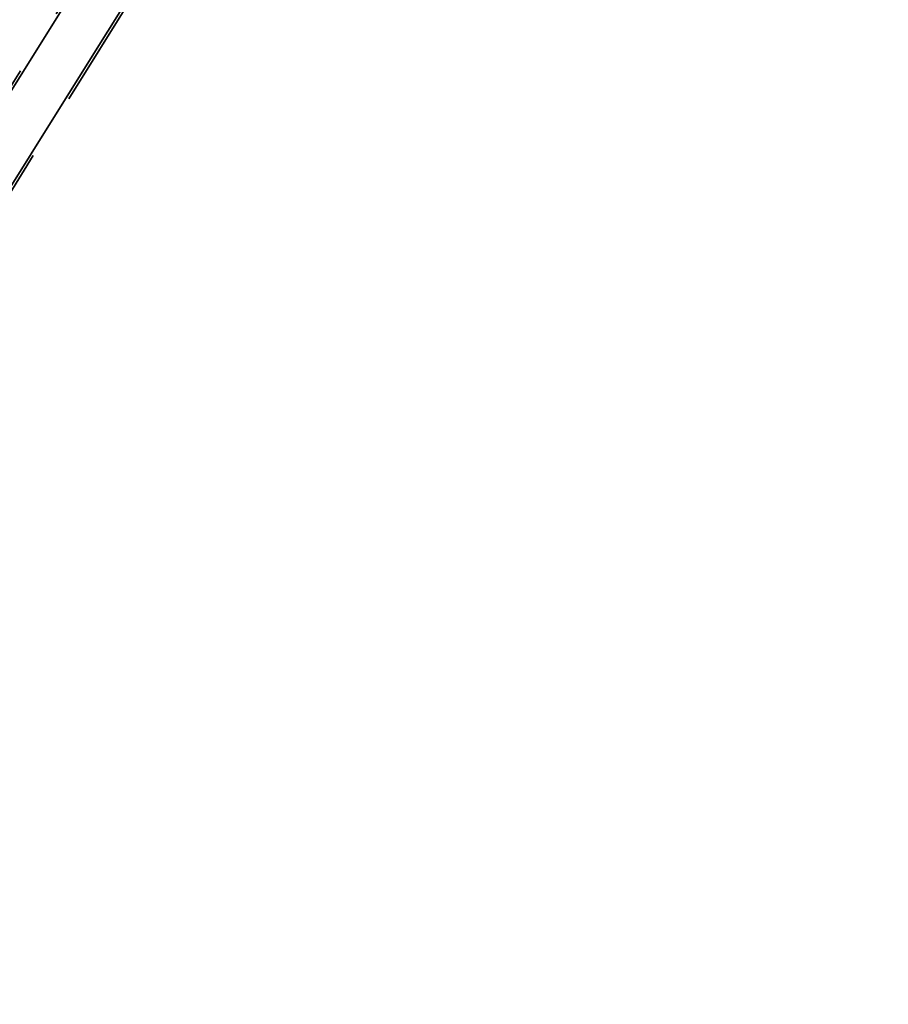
# Model space of a CAD drawing. Header units: metres. Extents: x 92403 to 95147, y 464428 to 465602.
# Tile 412 of 568: x 93159 to 93185, y 465088 to 465117. Entities that reach past the tile are written whole.
import ezdxf
from ezdxf.enums import TextEntityAlignment as Align

# ---------------------------------------------------------------- set-up
doc = ezdxf.new("R2010")
doc.units = ezdxf.units.M
doc.linetypes.add('VH-OPSLUITBAND_80X200', pattern=[14, 8, -2, 2, -2])
doc.layers.get('0').update_dxf_attribs({"linetype": 'CONTINUOUS'})
for name, color, linetype, lineweight in [('N-WE-VH-KANTOPSLUITING_OPSLUITBAND_80X200-G', 7, 'VH-OPSLUITBAND_80X200', 35), ('N-WE-VH-KANTOPSLUITING_VOORKANTBAND-G', 50, 'CONTINUOUS', 35), ('V-WE-RI-GWA_STROOMRICHTING-S', 30, 'CONTINUOUS', 25)]:
    doc.layers.add(name, color=color, linetype=linetype, lineweight=lineweight)
doc.styles.add('NLCS-ISO', font='NLCS-ISO.ttf')

# ---------------------------------------------------------------- blocks, each defined once
blk = doc.blocks.new('*U440')
at = {"ltscale": 0.1}
blk.add_hatch(color=256, dxfattribs=at).paths.add_polyline_path([(-2.5, 0), (2.5, 0.83), (2.5, -0.83)])
at = {"ltscale": 0.1, "flags": 128}
blk.add_lwpolyline([(-2.5, 0), (2.5, 0.83), (2.5, -0.83)], close=True, dxfattribs=at)
at = {"ltscale": 0.1, "style": 'NLCS-ISO'}
for tag, p in [('BOBL', (-96.05, 0)), ('MAT', (-1, 0.5))]:
    blk.add_attdef(tag, text='', height=1.8, dxfattribs=at).set_placement(p, align=Align.BOTTOM_RIGHT)
for tag, p in [('DIA', (1, 0.5)), ('BOBR', (93.41, 0))]:
    blk.add_attdef(tag, text='', height=1.8, dxfattribs=at).set_placement(p, align=Align.BOTTOM_LEFT)
blk.add_attdef('JVA', text='', height=1.8, dxfattribs=at).set_placement((0, -1), align=Align.TOP_CENTER)

msp = doc.modelspace()

# ---------------------------------------------------------------- linework, layer by layer
at = {"layer": 'N-WE-VH-KANTOPSLUITING_OPSLUITBAND_80X200-G', "flags": 128}
msp.add_lwpolyline([(93188.057, 465156.053), (93186.217, 465155.299), (93184.172863, 465152.033196), (93178.915, 465143.633), (93169.607, 465128.702), (93166.356, 465123.487), (93160.56, 465114.21), (93147.831, 465093.818), (93144.696, 465090.167), (93143.100835, 465088.536102), (93142.082051, 465087.579076)], dxfattribs=at)
msp.add_lwpolyline([(93161.07962, 465123.063821), (93163.276059, 465121.690194), (93159.152178, 465115.089566), (93146.80355, 465095.306927, -0.026660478), (93146.624947, 465095.052114, -0.003793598), (93145.967647, 465094.226261), (93143.975517, 465095.577757)], format="xyb", dxfattribs=at)
at = {"layer": 'N-WE-VH-KANTOPSLUITING_VOORKANTBAND-G', "flags": 128}
msp.add_lwpolyline([(93192.052706, 465152.786321), (93192.151458, 465152.910968), (93192.088681, 465152.960704), (93188.069986, 465156.144778), (93186.162846, 465155.363265), (93184.105052, 465152.075641), (93178.84715, 465143.675383), (93169.539111, 465128.744322), (93166.288111, 465123.529321), (93160.492153, 465114.252389), (93147.76844, 465093.868858), (93144.635474, 465090.219529), (93143.044895, 465088.59332), (93142.027419, 465087.637517)], dxfattribs=at)
msp.add_lwpolyline([(93161.122039, 465123.131649), (93163.386275, 465121.715622), (93159.220025, 465115.047178), (93146.871414, 465095.264565, -0.026660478), (93146.687917, 465095.002771, -0.00606543), (93145.980378, 465094.11611), (93143.927316, 465095.513908)], format="xyb", dxfattribs=at)

# ---------------------------------------------------------------- block references
at = {"layer": 'V-WE-RI-GWA_STROOMRICHTING-S', "xscale": 0.2, "yscale": 0.2, "zscale": 0.2, "rotation": 57.82333259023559}
msp.add_blockref('*U440', (93153.355009, 465115.891501), dxfattribs=at).add_auto_attribs({'MAT': 'Beton', 'DIA': '400/600', 'BOBL': '0.00', 'BOBR': '0.00'})

doc.saveas('drawing.dxf')
